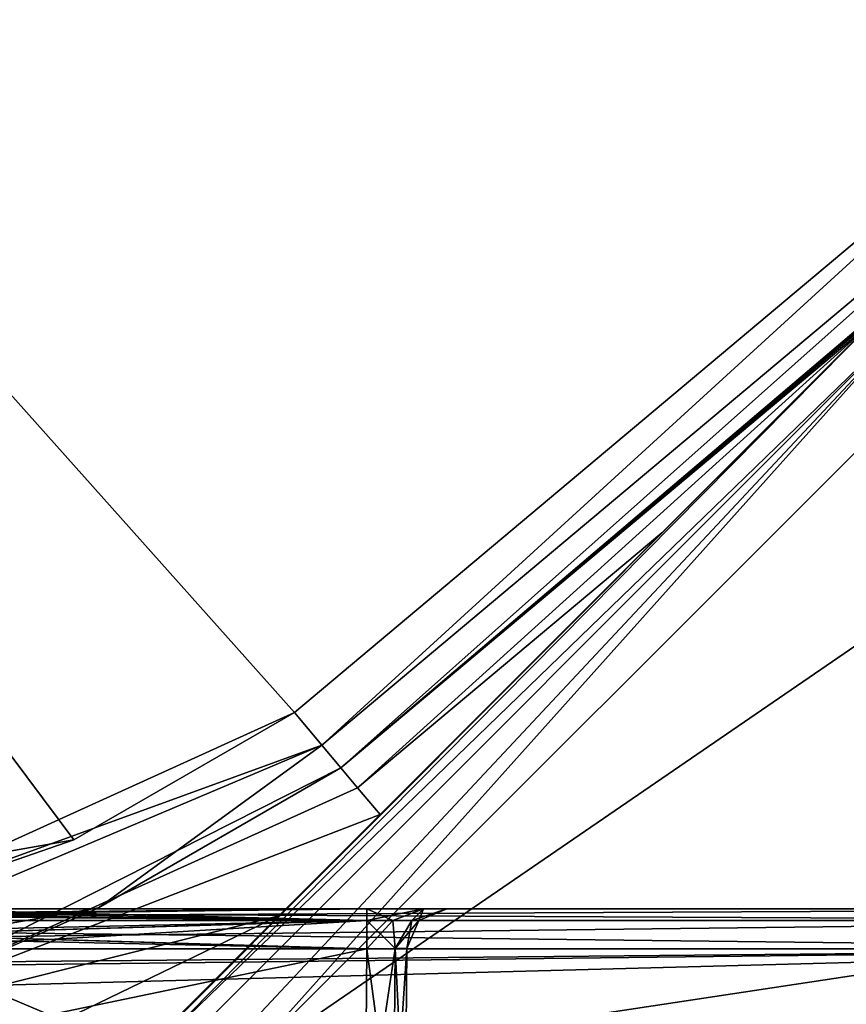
# Model space of a CAD drawing. Header units: metres. Extents: x -205 to 205, y -82 to 82.
# Tile 284 of 426: x 21 to 31, y 44 to 57. Entities that reach past the tile are written whole.
import ezdxf

# ---------------------------------------------------------------- set-up
doc = ezdxf.new("R2010")
doc.units = ezdxf.units.M
doc.layers.add('solid_PRT0003', color=7, linetype='CONTINUOUS')

msp = doc.modelspace()

# ---------------------------------------------------------------- linework, layer by layer
at = {"layer": 'solid_PRT0003'}
for points in [[(0, -75), (0, 75), (200, 75)], [(200, -75), (0, -75), (200, 75)], [(33.837666, 56.110996, 1.5), (48.536655, 59.144897, 1.5), (0, 75, 1.5)], [(24.12355, 47.959885, 1.5), (33.837666, 56.110996, 1.5), (0, 75, 1.5)], [(21.359428, 46.364033, 1.5), (24.12355, 47.959885, 1.5), (0, 75, 1.5)], [(18.216194, 45.809784, 1.5), (21.359428, 46.364033, 1.5), (0, 75, 1.5)], [(164.837662, 56.110996, 1.5), (179.536652, 59.144897, 1.5), (0, 75, 1.5)], [(155.12355, 47.959885, 1.5), (164.837662, 56.110996, 1.5), (0, 75, 1.5)], [(152.359421, 46.364033, 1.5), (155.12355, 47.959885, 1.5), (0, 75, 1.5)], [(82.463356, 59.144901, 1.5), (152.359421, 46.364033, 1.5), (0, 75, 1.5)], [(24.467134, 47.550419, 1.654846), (33.837666, 56.110996, 1.5), (24.12355, 47.959885, 1.5)], [(34.181252, 55.70153, 1.654846), (33.837666, 56.110996, 1.5), (24.467134, 47.550419, 1.654846)], [(34.181252, 55.70153, 1.654846), (24.467134, 47.550419, 1.654846), (24.704315, 47.267757, 2.071429)], [(34.181252, 55.70153, 1.654846), (24.704315, 47.267757, 2.071429), (32.349442, 53.761646, 1.962234)], [(31.757359, 53.242641, 1.989862), (32.349442, 53.761646, 1.962234), (24.704315, 47.267757, 2.071429)], [(22.412584, 43.790237, 12.882648), (31.964466, 53.035534, 13.207107), (31.757359, 53.242641, 12.5)], [(22.444714, 43.914734, 12.646502), (22.412584, 43.790237, 12.882648), (31.757359, 53.242641, 12.5)], [(22.479185, 43.964466, 12.5), (22.444714, 43.914734, 12.646502), (31.757359, 53.242641, 12.5)], [(31.757359, 53.242641, 12.5), (23.929039, 45.414322, 3.196684), (22.479185, 43.964466, 3.444855)], [(22.479185, 43.964466, 12.5), (31.757359, 53.242641, 12.5), (22.479185, 43.964466, 3.444855)], [(31.757359, 53.242641, 12.5), (25.196232, 46.681515, 3.004873), (23.929039, 45.414322, 3.196684)], [(31.576914, 53.062195, 2.029376), (31.757359, 53.242641, 1.989862), (24.704315, 47.267757, 2.071429)], [(31.757359, 53.242641, 12.5), (28.7278, 50.213081, 2.590601), (25.196232, 46.681515, 3.004873)], [(31.757359, 53.242641, 12.5), (31.405127, 52.890408, 2.071429), (28.7278, 50.213081, 2.590601)], [(31.576914, 53.062195, 2.029376), (24.704315, 47.267757, 2.071429), (31.405127, 52.890408, 2.071429)], [(22.412584, 43.790237, 12.882648), (22.59115, 43.655769, 13.211638), (31.964466, 53.035534, 13.207107)], [(22.59115, 43.655769, 13.211638), (23.042608, 43.498199, 13.462326), (31.964466, 53.035534, 13.207107)], [(23.042608, 43.498199, 13.462326), (23.428932, 43.5, 13.5), (31.964466, 53.035534, 13.207107)], [(31.964466, 53.035534, 13.207107), (23.428932, 43.5, 13.5), (32.464466, 52.535534, 13.5)], [(31.405127, 52.890408, 2.071429), (24.704315, 47.267757, 2.071429), (24.913517, 47.01844, 2.585031)], [(28.7278, 50.213081, 2.590601), (31.405127, 52.890408, 2.071429), (24.913517, 47.01844, 2.585031)], [(31.450001, 49, 13.5), (32.464466, 52.535534, 13.5), (23.428932, 43.5, 13.5)], [(28.7278, 50.213081, 2.590601), (24.913517, 47.01844, 2.585031), (25.196232, 46.681515, 3.004873)], [(33.725079, 45.059544, 13.5), (31.450001, 49, 13.5), (23.428932, 43.5, 13.5)], [(18.216194, 45.275261, 1.654846), (24.12355, 47.959885, 1.5), (21.359428, 46.364033, 1.5)], [(24.467134, 47.550419, 1.654846), (24.12355, 47.959885, 1.5), (18.216194, 45.275261, 1.654846)], [(24.467134, 47.550419, 1.654846), (18.216194, 45.275261, 1.654846), (18.216194, 44.906277, 2.071429)], [(21.668451, 45.515003, 2.071429), (24.467134, 47.550419, 1.654846), (18.216194, 44.906277, 2.071429)], [(21.668451, 45.515003, 2.071429), (24.704315, 47.267757, 2.071429), (24.467134, 47.550419, 1.654846)], [(21.668451, 45.515003, 2.071429), (18.216194, 43.983814, 3.112886), (24.704315, 47.267757, 2.071429)], [(24.913517, 47.01844, 2.585031), (24.704315, 47.267757, 2.071429), (18.216194, 43.983814, 3.112886)], [(24.913517, 47.01844, 2.585031), (18.216194, 43.983814, 3.112886), (25.196232, 46.681515, 3.004873)], [(23.929039, 45.414322, 3.196684), (25.196232, 46.681515, 3.004873), (18.216194, 43.983814, 3.112886)], [(18.216194, 45.275261, 1.654846), (21.359428, 46.364033, 1.5), (18.216194, 45.809784, 1.5)], [(7.2262, 45.5, 46.5), (16.96751, 45.5, 47.5), (25.032543, 45.5, 47.5)], [(34.281857, 45.5, 47.792873), (7.2262, 45.5, 46.5), (25.032543, 45.5, 47.5)], [(37.510765, 45.5, 47.5), (37.510765, 45.5, 46.5), (7.2262, 45.5, 46.5)], [(37.510765, 45.353554, 46.146446), (7.2262, 45.5, 46.5), (37.510765, 45.5, 46.5)], [(36.24987, 45.5, 47.5), (37.510765, 45.5, 47.5), (7.2262, 45.5, 46.5)], [(34.988979, 45.5, 47.5), (36.24987, 45.5, 47.5), (7.2262, 45.5, 46.5)], [(34.281857, 45.5, 47.792873), (34.988979, 45.5, 47.5), (7.2262, 45.5, 46.5)], [(7.2262, 45.353504, 46.146397), (7.2262, 45.5, 46.5), (37.510765, 45.353554, 46.146446)], [(8.079841, 45.5, 74.025986), (7.2262, 45.5, 74.5), (37.510765, 45.5, 74.5)], [(7.2262, 45.353527, 74.853577), (37.510765, 45.5, 74.5), (7.2262, 45.5, 74.5)], [(37.510765, 45.353554, 74.853554), (37.510765, 45.5, 74.5), (7.2262, 45.353527, 74.853577)], [(8.902474, 45.5, 73.5), (8.079841, 45.5, 74.025986), (37.510765, 45.5, 74.5)], [(8.902474, 45.353565, 47.853542), (25.032543, 45.5, 47.5), (16.96751, 45.5, 47.5)], [(25.032562, 45.35355, 47.853558), (25.032543, 45.5, 47.5), (8.902474, 45.353565, 47.853542)], [(16.967514, 45.5, 73.5), (8.902474, 45.5, 73.5), (37.510765, 45.5, 74.5)], [(25.032562, 45.35355, 73.146446), (8.902474, 45.5, 73.5), (16.967514, 45.5, 73.5)], [(8.902474, 45.353542, 73.146439), (8.902474, 45.5, 73.5), (25.032562, 45.35355, 73.146446)], [(25.032562, 45.35355, 55.146446), (13.003551, 45.5, 55.5), (19.018051, 45.5, 55.5)], [(25.032562, 45.35355, 55.146446), (13.003551, 45.353542, 55.146435), (13.003551, 45.5, 55.5)], [(13.003551, 45.353554, 65.853554), (25.032543, 45.5, 65.5), (19.018047, 45.5, 65.5)], [(25.032562, 45.35355, 65.853554), (25.032543, 45.5, 65.5), (13.003551, 45.353554, 65.853554)], [(25.032562, 45.35355, 64.146446), (13.166087, 45.5, 64.5), (19.099319, 45.5, 64.5)], [(13.166087, 45.353554, 64.146446), (13.166087, 45.5, 64.5), (25.032562, 45.35355, 64.146446)], [(13.166087, 45.353554, 56.853554), (25.032543, 45.5, 56.5), (19.099316, 45.5, 56.5)], [(13.166087, 45.353554, 56.853554), (25.032562, 45.35355, 56.853558), (25.032543, 45.5, 56.5)], [(25.032551, 45.5, 73.5), (16.967514, 45.5, 73.5), (37.510765, 45.5, 74.5)], [(25.032562, 45.35355, 73.146446), (16.967514, 45.5, 73.5), (25.032551, 45.5, 73.5)], [(21.668451, 45.515003, 2.071429), (18.216194, 44.906277, 2.071429), (18.216194, 43.983814, 3.112886)], [(23.929039, 45.414322, 3.196684), (18.216194, 43.983814, 3.112886), (18.216194, 42.647507, 3.5)], [(22.479185, 43.964466, 3.444855), (23.929039, 45.414322, 3.196684), (18.216194, 42.647507, 3.5)], [(19.018047, 45.5, 65.5), (25.032543, 45.5, 65.5), (19.099319, 45.5, 64.5)], [(19.018051, 45.5, 55.5), (19.099316, 45.5, 56.5), (25.032543, 45.5, 56.5)], [(25.032551, 45.5, 55.5), (19.018051, 45.5, 55.5), (25.032543, 45.5, 56.5)], [(25.032562, 45.35355, 55.146446), (19.018051, 45.5, 55.5), (25.032551, 45.5, 55.5)], [(25.032543, 45.5, 65.5), (25.032551, 45.5, 64.5), (19.099319, 45.5, 64.5)], [(25.032562, 45.35355, 64.146446), (19.099319, 45.5, 64.5), (25.032551, 45.5, 64.5)], [(25.032543, 45.5, 65.5), (25.739674, 45.5, 65.79287), (25.032551, 45.5, 64.5)], [(25.032551, 45.5, 55.5), (25.032543, 45.5, 56.5), (25.739674, 45.5, 56.792873)], [(25.356581, 45.355091, 56.938828), (25.739674, 45.5, 56.792873), (25.032543, 45.5, 56.5)], [(25.032562, 45.35355, 56.853558), (25.356581, 45.355091, 56.938828), (25.032543, 45.5, 56.5)], [(33.98893, 45.5, 48.499981), (25.032543, 45.5, 47.5), (25.739674, 45.5, 47.792873)], [(25.356581, 45.355091, 47.938828), (25.739674, 45.5, 47.792873), (25.032543, 45.5, 47.5)], [(33.98893, 45.5, 48.499981), (34.281857, 45.5, 47.792873), (25.032543, 45.5, 47.5)], [(25.356581, 45.355091, 47.938828), (25.032543, 45.5, 47.5), (25.032562, 45.35355, 47.853558)], [(25.356581, 45.355091, 65.938828), (25.739674, 45.5, 65.79287), (25.032543, 45.5, 65.5)], [(25.356581, 45.355091, 65.938828), (25.032543, 45.5, 65.5), (25.032562, 45.35355, 65.853554)], [(25.739674, 45.5, 65.79287), (25.739674, 45.5, 64.20713), (25.032551, 45.5, 64.5)], [(25.032562, 45.35355, 64.146446), (25.032551, 45.5, 64.5), (25.739674, 45.5, 64.20713)], [(25.739674, 45.5, 55.207127), (25.032551, 45.5, 55.5), (25.739674, 45.5, 56.792873)], [(25.032562, 45.35355, 55.146446), (25.032551, 45.5, 55.5), (25.739674, 45.5, 55.207127)], [(25.739674, 45.5, 73.20713), (25.032551, 45.5, 73.5), (37.510765, 45.5, 74.5)], [(25.032562, 45.35355, 73.146446), (25.032551, 45.5, 73.5), (25.739674, 45.5, 73.20713)], [(25.032562, 45.35355, 64.146446), (25.739674, 45.5, 64.20713), (25.356581, 45.355091, 64.061172)], [(25.356581, 45.355091, 55.061172), (25.032562, 45.35355, 55.146446), (25.739674, 45.5, 55.207127)], [(25.032562, 45.35355, 73.146446), (25.739674, 45.5, 73.20713), (25.356581, 45.355091, 73.061172)], [(25.356581, 45.355091, 64.061172), (25.739674, 45.5, 64.20713), (25.594757, 45.356216, 63.824566)], [(25.356581, 45.355091, 56.938828), (25.594757, 45.356216, 57.175438), (25.739674, 45.5, 56.792873)], [(25.356581, 45.355091, 55.061172), (25.739674, 45.5, 55.207127), (25.594757, 45.356216, 54.824566)], [(25.594757, 45.356216, 48.175438), (25.739674, 45.5, 47.792873), (25.356581, 45.355091, 47.938828)], [(25.356581, 45.355091, 73.061172), (25.739674, 45.5, 73.20713), (25.594757, 45.356216, 72.824562)], [(25.356581, 45.355091, 65.938828), (25.594757, 45.356216, 66.175438), (25.739674, 45.5, 65.79287)], [(25.594757, 45.356216, 63.824566), (25.739674, 45.5, 64.20713), (26.0326, 45.5, 63.500019)], [(25.594757, 45.356216, 63.824566), (26.0326, 45.5, 63.500019), (25.682146, 45.356625, 63.5)], [(25.594757, 45.356216, 57.175438), (25.682144, 45.356625, 57.5), (25.739674, 45.5, 56.792873)], [(25.594757, 45.356216, 54.824566), (25.739674, 45.5, 55.207127), (26.0326, 45.5, 54.500019)], [(25.594757, 45.356216, 54.824566), (26.0326, 45.5, 54.500019), (25.682146, 45.356625, 54.5)], [(25.682144, 45.356625, 48.5), (25.739674, 45.5, 47.792873), (25.594757, 45.356216, 48.175438)], [(25.594757, 45.356216, 72.824562), (25.739674, 45.5, 73.20713), (26.0326, 45.5, 72.500023)], [(25.594757, 45.356216, 72.824562), (26.0326, 45.5, 72.500023), (25.682146, 45.356625, 72.5)], [(25.594757, 45.356216, 66.175438), (25.682144, 45.356625, 66.5), (25.739674, 45.5, 65.79287)], [(25.682144, 45.356625, 57.5), (26.0326, 45.5, 63.500019), (26.0326, 45.5, 60.500004)], [(25.682144, 45.356625, 57.5), (25.682146, 45.356625, 63.5), (26.0326, 45.5, 63.500019)], [(25.682144, 45.356625, 57.5), (26.0326, 45.5, 60.500004), (26.0326, 45.5, 57.499989)], [(25.682144, 45.356625, 57.5), (26.0326, 45.5, 57.499989), (25.739674, 45.5, 56.792873)], [(25.682144, 45.356625, 48.5), (26.0326, 45.5, 54.500019), (26.0326, 45.5, 51.500004)], [(25.682146, 45.356625, 54.5), (26.0326, 45.5, 54.500019), (25.682144, 45.356625, 48.5)], [(25.682144, 45.356625, 48.5), (26.0326, 45.5, 51.500004), (26.0326, 45.5, 48.499989)], [(25.682144, 45.356625, 48.5), (26.0326, 45.5, 48.499989), (25.739674, 45.5, 47.792873)], [(25.682144, 45.356625, 66.5), (26.0326, 45.5, 72.500023), (26.0326, 45.5, 69.5)], [(25.682146, 45.356625, 72.5), (26.0326, 45.5, 72.500023), (25.682144, 45.356625, 66.5)], [(25.682144, 45.356625, 66.5), (26.0326, 45.5, 69.5), (26.0326, 45.5, 66.499985)], [(25.682144, 45.356625, 66.5), (26.0326, 45.5, 66.499985), (25.739674, 45.5, 65.79287)], [(26.0326, 45.5, 66.499985), (26.0326, 45.5, 63.500019), (25.739674, 45.5, 64.20713)], [(25.739674, 45.5, 65.79287), (26.0326, 45.5, 66.499985), (25.739674, 45.5, 64.20713)], [(25.739674, 45.5, 55.207127), (25.739674, 45.5, 56.792873), (26.0326, 45.5, 57.499989)], [(26.0326, 45.5, 54.500019), (25.739674, 45.5, 55.207127), (26.0326, 45.5, 57.499989)], [(33.98893, 45.5, 66.499985), (25.739674, 45.5, 47.792873), (26.0326, 45.5, 48.499989)], [(33.98893, 45.5, 51.499996), (33.98893, 45.5, 48.499981), (25.739674, 45.5, 47.792873)], [(33.98893, 45.5, 54.500011), (33.98893, 45.5, 51.499996), (25.739674, 45.5, 47.792873)], [(33.98893, 45.5, 57.499981), (33.98893, 45.5, 54.500011), (25.739674, 45.5, 47.792873)], [(33.98893, 45.5, 60.499996), (33.98893, 45.5, 57.499981), (25.739674, 45.5, 47.792873)], [(33.98893, 45.5, 63.500011), (33.98893, 45.5, 60.499996), (25.739674, 45.5, 47.792873)], [(33.98893, 45.5, 66.499985), (33.98893, 45.5, 63.500011), (25.739674, 45.5, 47.792873)], [(26.0326, 45.5, 72.500023), (25.739674, 45.5, 73.20713), (37.510765, 45.5, 74.5)], [(34.281857, 45.5, 73.20713), (26.0326, 45.5, 60.500004), (26.0326, 45.5, 63.500019)], [(26.0326, 45.5, 66.499985), (34.281857, 45.5, 73.20713), (26.0326, 45.5, 63.500019)], [(34.281857, 45.5, 73.20713), (26.0326, 45.5, 57.499989), (26.0326, 45.5, 60.500004)], [(34.281857, 45.5, 73.20713), (26.0326, 45.5, 54.500019), (26.0326, 45.5, 57.499989)], [(33.98893, 45.5, 72.500015), (26.0326, 45.5, 51.500004), (26.0326, 45.5, 54.500019)], [(34.281857, 45.5, 73.20713), (33.98893, 45.5, 72.500015), (26.0326, 45.5, 54.500019)], [(33.98893, 45.5, 72.500015), (26.0326, 45.5, 48.499989), (26.0326, 45.5, 51.500004)], [(33.98893, 45.5, 69.5), (33.98893, 45.5, 66.499985), (26.0326, 45.5, 48.499989)], [(33.98893, 45.5, 72.500015), (33.98893, 45.5, 69.5), (26.0326, 45.5, 48.499989)], [(26.0326, 45.5, 72.500023), (34.988987, 45.5, 73.5), (34.281857, 45.5, 73.20713)], [(26.0326, 45.5, 69.5), (26.0326, 45.5, 72.500023), (34.281857, 45.5, 73.20713)], [(26.0326, 45.5, 66.499985), (26.0326, 45.5, 69.5), (34.281857, 45.5, 73.20713)], [(26.0326, 45.5, 72.500023), (37.510765, 45.5, 74.5), (34.988987, 45.5, 73.5)], [(7.2262, 45.353504, 46.146397), (37.510765, 45.353554, 46.146446), (37.510765, 45, 46)], [(37.510765, 45.353554, 74.853554), (7.2262, 45.353527, 74.853577), (7.2262, 45, 75)], [(37.510765, 45.353554, 74.853554), (7.2262, 45, 75), (37.510765, 45, 75)], [(7.2262, 45.353504, 46.146397), (37.510765, 45, 46), (7.2262, 45, 46)], [(25.032562, 45.35355, 47.853558), (8.902474, 45.353565, 47.853542), (8.902474, 45, 48)], [(25.032562, 45.35355, 47.853558), (8.902474, 45, 48), (25.032562, 45, 48)], [(8.902474, 45.353542, 73.146439), (25.032562, 45.35355, 73.146446), (25.032562, 45, 73)], [(8.902474, 45.353542, 73.146439), (25.032562, 45, 73), (8.902474, 45, 73)], [(25.032562, 45.35355, 65.853554), (13.003551, 45.353554, 65.853554), (13.003551, 45, 66)], [(25.032562, 45, 66), (25.032562, 45.35355, 65.853554), (13.003551, 45, 66)], [(25.032562, 45.35355, 55.146446), (25.032562, 45, 55), (13.003551, 45.353542, 55.146435)], [(13.003551, 45.353542, 55.146435), (25.032562, 45, 55), (13.003551, 45, 55)], [(13.166087, 45.353554, 56.853554), (13.166083, 45, 57), (25.032562, 45.35355, 56.853558)], [(25.032562, 45.35355, 56.853558), (13.166083, 45, 57), (19.099323, 45, 57)], [(13.166087, 45.353554, 64.146446), (25.032562, 45, 64), (19.099323, 45, 64)], [(13.166087, 45.353554, 64.146446), (25.032562, 45.35355, 64.146446), (25.032562, 45, 64)], [(25.032562, 45.35355, 56.853558), (19.099323, 45, 57), (25.032562, 45, 57)], [(25.386227, 45.003086, 66.146515), (25.356581, 45.355091, 65.938828), (25.032562, 45.35355, 65.853554)], [(25.032562, 45, 73), (25.032562, 45.35355, 73.146446), (25.356581, 45.355091, 73.061172)], [(25.386227, 45.003086, 72.853485), (25.032562, 45, 73), (25.356581, 45.355091, 73.061172)], [(25.356581, 45.355091, 55.061172), (25.032562, 45, 55), (25.032562, 45.35355, 55.146446)], [(25.386227, 45.003086, 54.853485), (25.032562, 45, 55), (25.356581, 45.355091, 55.061172)], [(25.032562, 45.35355, 64.146446), (25.356581, 45.355091, 64.061172), (25.032562, 45, 64)], [(25.386227, 45.003086, 63.853485), (25.032562, 45, 64), (25.356581, 45.355091, 64.061172)], [(25.386227, 45.003086, 48.146515), (25.356581, 45.355091, 47.938828), (25.032562, 45.35355, 47.853558)], [(25.386227, 45.003086, 57.146515), (25.356581, 45.355091, 56.938828), (25.032562, 45.35355, 56.853558)], [(25.386227, 45.003086, 48.146515), (25.032562, 45.35355, 47.853558), (25.032562, 45, 48)], [(25.386227, 45.003086, 66.146515), (25.032562, 45.35355, 65.853554), (25.032562, 45, 66)], [(25.386227, 45.003086, 57.146515), (25.032562, 45.35355, 56.853558), (25.032562, 45, 57)], [(25.386227, 45.003086, 66.146515), (25.594757, 45.356216, 66.175438), (25.356581, 45.355091, 65.938828)], [(25.386227, 45.003086, 72.853485), (25.356581, 45.355091, 73.061172), (25.594757, 45.356216, 72.824562)], [(25.386227, 45.003086, 48.146515), (25.594757, 45.356216, 48.175438), (25.356581, 45.355091, 47.938828)], [(25.386227, 45.003086, 57.146515), (25.594757, 45.356216, 57.175438), (25.356581, 45.355091, 56.938828)], [(25.386227, 45.003086, 54.853485), (25.356581, 45.355091, 55.061172), (25.594757, 45.356216, 54.824566)], [(25.386227, 45.003086, 63.853485), (25.356581, 45.355091, 64.061172), (25.594757, 45.356216, 63.824566)], [(25.386227, 45.003086, 72.853485), (25.682146, 45.356625, 72.5), (25.532619, 45.004364, 72.5)], [(25.386227, 45.003086, 72.853485), (25.594757, 45.356216, 72.824562), (25.682146, 45.356625, 72.5)], [(25.386227, 45.003086, 63.853485), (25.682146, 45.356625, 63.5), (25.532619, 45.004364, 63.5)], [(25.386227, 45.003086, 54.853485), (25.682146, 45.356625, 54.5), (25.532619, 45.004364, 54.5)], [(25.386227, 45.003086, 63.853485), (25.594757, 45.356216, 63.824566), (25.682146, 45.356625, 63.5)], [(25.386227, 45.003086, 54.853485), (25.594757, 45.356216, 54.824566), (25.682146, 45.356625, 54.5)], [(25.386227, 45.003086, 66.146515), (25.532619, 45.004364, 66.5), (25.594757, 45.356216, 66.175438)], [(25.386227, 45.003086, 48.146515), (25.532619, 45.004364, 48.5), (25.594757, 45.356216, 48.175438)], [(25.386227, 45.003086, 57.146515), (25.532619, 45.004364, 57.5), (25.594757, 45.356216, 57.175438)], [(25.532619, 45.004364, 66.5), (25.682144, 45.356625, 66.5), (25.594757, 45.356216, 66.175438)], [(25.682146, 45.356625, 72.5), (25.682144, 45.356625, 66.5), (25.532619, 45.004364, 66.5)], [(25.532619, 45.004364, 72.5), (25.682146, 45.356625, 72.5), (25.532619, 45.004364, 66.5)], [(25.532619, 45.004364, 48.5), (25.682144, 45.356625, 48.5), (25.594757, 45.356216, 48.175438)], [(25.682146, 45.356625, 54.5), (25.682144, 45.356625, 48.5), (25.532619, 45.004364, 48.5)], [(25.682146, 45.356625, 54.5), (25.532619, 45.004364, 48.5), (25.532619, 45.004364, 54.5)], [(25.682146, 45.356625, 63.5), (25.532619, 45.004364, 57.5), (25.532619, 45.004364, 63.5)], [(25.682144, 45.356625, 57.5), (25.532619, 45.004364, 57.5), (25.682146, 45.356625, 63.5)], [(25.594757, 45.356216, 57.175438), (25.532619, 45.004364, 57.5), (25.682144, 45.356625, 57.5)], [(33.725079, 45.059544, 13.5), (23.428932, 43.5, 13.5), (37.510765, 43.5, 13.5)], [(37.510765, 45, 46), (-37.489235, 43, 46), (0.010767, 44.558178, 46)], [(37.510765, 43, 46), (-37.489235, 43, 46), (37.510765, 45, 46)], [(-37.489235, 45, 75), (37.510765, 43, 75), (0.010763, 44.558178, 75)], [(-37.489235, 43, 75), (37.510765, 43, 75), (-37.489235, 45, 75)], [(0.010767, 44.558178, 46), (2.687146, 44.668194, 46), (37.510765, 45, 46)], [(8.902474, 45, 73), (25.010746, 42.5, 73), (2.572502, 42.5, 73)], [(2.687146, 44.668194, 46), (7.2262, 45, 46), (37.510765, 45, 46)], [(37.510765, 43, 75), (5.947914, 44.940296, 75), (2.687248, 44.668201, 75)], [(37.510765, 43, 75), (6.621161, 44.985603, 75), (5.947914, 44.940296, 75)], [(37.510765, 43, 75), (7.2262, 45, 75), (6.621161, 44.985603, 75)], [(37.510765, 43, 75), (37.510765, 45, 75), (7.2262, 45, 75)], [(8.902474, 45, 73), (25.032562, 45, 73), (25.010746, 42.5, 73)], [(8.902474, 45, 48), (13.749024, 42.5, 48), (25.010746, 42.5, 48)], [(8.902474, 45, 48), (25.010746, 42.5, 48), (25.032562, 45, 48)], [(19.099323, 45, 64), (25.010746, 42.5, 64), (13.003551, 42.5, 64)], [(13.003551, 45, 66), (13.003551, 42.5, 66), (25.010746, 42.5, 66)], [(25.032562, 45, 66), (13.003551, 45, 66), (25.010746, 42.5, 66)], [(25.032562, 45, 55), (25.010746, 42.5, 55), (13.003551, 42.5, 55)], [(13.003551, 45, 55), (25.032562, 45, 55), (13.003551, 42.5, 55)], [(13.083851, 44.993767, 57), (13.003551, 44.975231, 57), (25.010746, 42.5, 57)], [(13.003551, 44.975231, 57), (13.003551, 42.5, 57), (25.010746, 42.5, 57)], [(13.166083, 45, 57), (13.083851, 44.993767, 57), (25.010746, 42.5, 57)], [(19.099323, 45, 57), (13.166083, 45, 57), (25.010746, 42.5, 57)], [(19.099323, 45, 64), (25.032562, 45, 64), (25.010746, 42.5, 64)], [(25.032562, 45, 57), (19.099323, 45, 57), (25.010746, 42.5, 57)], [(25.386227, 45.003086, 63.853485), (25.364315, 42.5, 63.85355), (25.010746, 42.5, 64)], [(25.386227, 45.003086, 63.853485), (25.010746, 42.5, 64), (25.032562, 45, 64)], [(25.386227, 45.003086, 72.853485), (25.364315, 42.5, 72.853554), (25.010746, 42.5, 73)], [(25.386227, 45.003086, 72.853485), (25.010746, 42.5, 73), (25.032562, 45, 73)], [(25.386227, 45.003086, 54.853485), (25.364315, 42.5, 54.85355), (25.010746, 42.5, 55)], [(25.386227, 45.003086, 54.853485), (25.010746, 42.5, 55), (25.032562, 45, 55)], [(25.032562, 45, 57), (25.010746, 42.5, 57), (25.364315, 42.5, 57.14645)], [(25.032562, 45, 66), (25.010746, 42.5, 66), (25.364315, 42.5, 66.146446)], [(25.032562, 45, 48), (25.010746, 42.5, 48), (25.364315, 42.5, 48.14645)], [(25.386227, 45.003086, 57.146515), (25.032562, 45, 57), (25.364315, 42.5, 57.14645)], [(25.386227, 45.003086, 66.146515), (25.032562, 45, 66), (25.364315, 42.5, 66.146446)], [(25.386227, 45.003086, 48.146515), (25.032562, 45, 48), (25.364315, 42.5, 48.14645)], [(25.532619, 45.004364, 63.5), (25.510765, 42.5, 63.5), (25.364315, 42.5, 63.85355)], [(25.386227, 45.003086, 63.853485), (25.532619, 45.004364, 63.5), (25.364315, 42.5, 63.85355)], [(25.532619, 45.004364, 72.5), (25.510765, 42.5, 72.5), (25.364315, 42.5, 72.853554)], [(25.386227, 45.003086, 72.853485), (25.532619, 45.004364, 72.5), (25.364315, 42.5, 72.853554)], [(25.532619, 45.004364, 54.5), (25.510765, 42.5, 54.5), (25.364315, 42.5, 54.85355)], [(25.386227, 45.003086, 54.853485), (25.532619, 45.004364, 54.5), (25.364315, 42.5, 54.85355)], [(25.386227, 45.003086, 57.146515), (25.364315, 42.5, 57.14645), (25.510765, 42.5, 57.5)], [(25.386227, 45.003086, 66.146515), (25.364315, 42.5, 66.146446), (25.510765, 42.5, 66.5)], [(25.386227, 45.003086, 48.146515), (25.364315, 42.5, 48.14645), (25.510765, 42.5, 48.5)], [(25.386227, 45.003086, 57.146515), (25.510765, 42.5, 57.5), (25.532619, 45.004364, 57.5)], [(25.386227, 45.003086, 66.146515), (25.510765, 42.5, 66.5), (25.532619, 45.004364, 66.5)], [(25.386227, 45.003086, 48.146515), (25.510765, 42.5, 48.5), (25.532619, 45.004364, 48.5)], [(25.532619, 45.004364, 57.5), (25.510765, 42.5, 57.5), (25.510765, 42.5, 63.5)], [(25.532619, 45.004364, 57.5), (25.510765, 42.5, 63.5), (25.532619, 45.004364, 63.5)], [(25.532619, 45.004364, 66.5), (25.510765, 42.5, 66.5), (25.510765, 42.5, 72.5)], [(25.532619, 45.004364, 72.5), (25.532619, 45.004364, 66.5), (25.510765, 42.5, 72.5)], [(25.532619, 45.004364, 48.5), (25.510765, 42.5, 48.5), (25.510765, 42.5, 54.5)], [(25.532619, 45.004364, 54.5), (25.532619, 45.004364, 48.5), (25.510765, 42.5, 54.5)], [(37.510765, 43, 75), (2.687248, 44.668201, 75), (0.010763, 44.558178, 75)]]:
    msp.add_3dface(points, dxfattribs=at)

doc.saveas('drawing.dxf')
